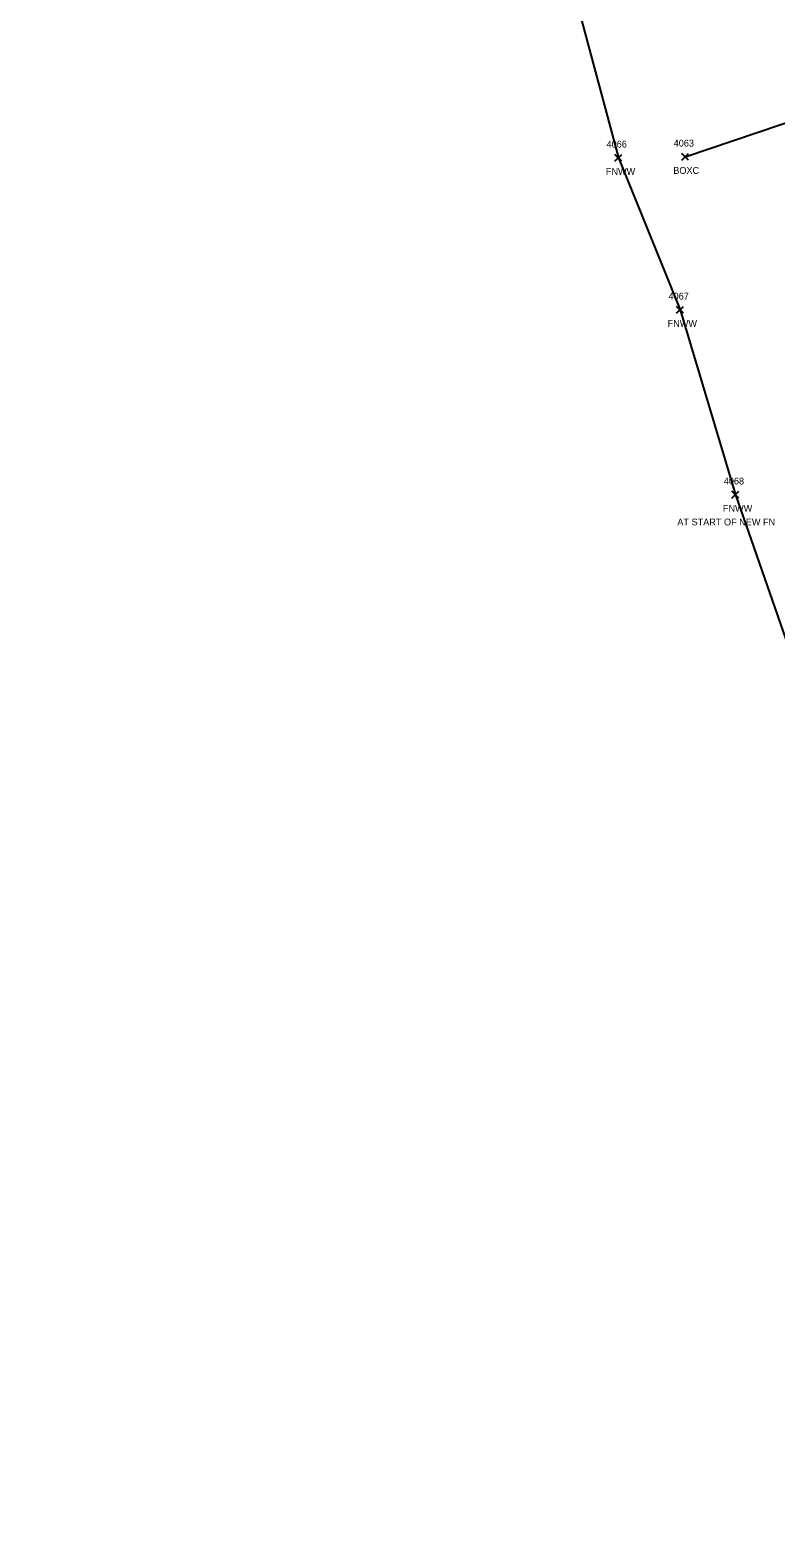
# Model space of a CAD drawing. Extents: x 1462668 to 1465147, y 550359 to 557351.
# Drawn here: x 1463260.4 to 1463479, y 555820.4 to 556262.4 of the extents above; entities that cross this region are included whole.
import ezdxf

# ---------------------------------------------------------------- set-up
doc = ezdxf.new("R2010")
doc.units = 0
for name, color, linetype in [('D_A', 7, 'Continuous'), ('D_I', 7, 'Continuous'), ('D_TIC', 7, 'Continuous'), ('DDEFAULT', 7, 'Continuous'), ('L_A', 7, 'Continuous'), ('L_C', 7, 'Continuous'), ('L_I', 7, 'Continuous'), ('L_TIC', 7, 'Continuous'), ('LFNC', 7, 'Continuous')]:
    doc.layers.add(name, color=color, linetype=linetype)

msp = doc.modelspace()

# ---------------------------------------------------------------- linework, layer by layer
at = {"layer": 'D_TIC'}
for points in [[(1463451.43, 556224.24), (1463453.43, 556226.24)], [(1463453.43, 556224.24), (1463451.43, 556226.24)]]:
    msp.add_lwpolyline(points, dxfattribs=at)
at = {"layer": 'DDEFAULT'}
msp.add_lwpolyline([(1463452.43, 556225.24), (1463530.49, 556251.62)], dxfattribs=at)
at = {"layer": 'L_TIC'}
for points in [[(1463431.82, 556223.94), (1463433.82, 556225.94)], [(1463433.82, 556223.94), (1463431.82, 556225.94)], [(1463449.92, 556179.39), (1463451.92, 556181.39)], [(1463451.92, 556179.39), (1463449.92, 556181.39)], [(1463466.13, 556125.19), (1463468.13, 556127.19)], [(1463468.13, 556125.19), (1463466.13, 556127.19)]]:
    msp.add_lwpolyline(points, dxfattribs=at)
at = {"layer": 'LFNC'}
msp.add_lwpolyline([(1463260.37, 556856.1), (1463287.51, 556773.76), (1463336.63, 556617.91), (1463317.04, 556611.87), (1463340, 556536.42), (1463360.93, 556468), (1463386.6, 556387.45), (1463412.74, 556299.98), (1463432.82, 556224.94), (1463450.92, 556180.39), (1463467.13, 556126.19), (1463486.41, 556070.89), (1463523.44, 555949.87), (1463564.29, 555820.42)], dxfattribs=at)

# ---------------------------------------------------------------- texts
at = {"layer": 'D_A'}
msp.add_text('BOXC', height=2, dxfattribs=at).set_placement((1463448.93, 556220.24))
at = {"layer": 'D_I'}
msp.add_text('4063', height=2, dxfattribs=at).set_placement((1463449.04, 556228.24))
at = {"layer": 'L_A'}
for p in [(1463429.16, 556219.94), (1463447.27, 556175.39), (1463463.47, 556121.19)]:
    msp.add_text('FNWW', height=2, dxfattribs=at).set_placement(p)
at = {"layer": 'L_C'}
msp.add_text('AT START OF NEW FN', height=2, dxfattribs=at).set_placement((1463450.13, 556117.19))
at = {"layer": 'L_I'}
for s, p in [('4066', (1463429.37, 556227.94)), ('4067', (1463447.54, 556183.39)), ('4068', (1463463.74, 556129.19))]:
    msp.add_text(s, height=2, dxfattribs=at).set_placement(p)

doc.saveas('drawing.dxf')
